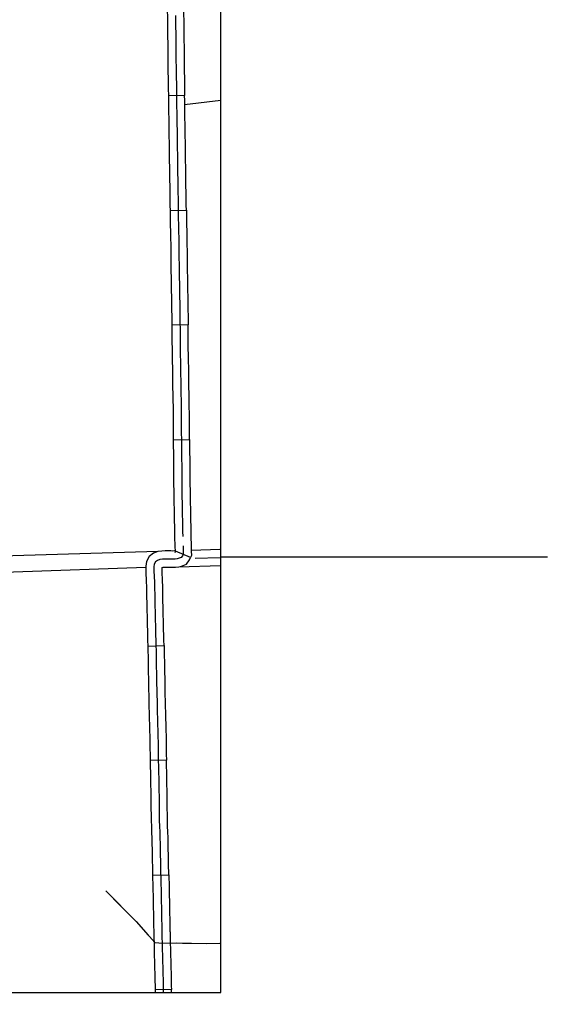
# Model space of a CAD drawing. Extents: x 1127717 to 1741049, y 2026793 to 2244711.
# Drawn here: x 1347778 to 1352643, y 2066677 to 2075639 of the extents above; entities that cross this region are included whole.
import ezdxf

# ---------------------------------------------------------------- set-up
doc = ezdxf.new("R2010")
doc.units = 0
for name, color, linetype in [('1', 7, 'Continuous'), ('31', 7, 'Continuous'), ('32', 7, 'Continuous'), ('43', 7, 'Continuous'), ('46', 7, 'Continuous')]:
    doc.layers.add(name, color=color, linetype=linetype)

msp = doc.modelspace()

# ---------------------------------------------------------------- linework, layer by layer
at = {"layer": '1'}
msp.add_line((1349634.2, 2070688.8), (1352643.1, 2070688.8), dxfattribs=at)
msp.add_lwpolyline([(1349634.2, 2111942.3), (1278362.7, 2111942.3), (1278362.7, 2066677.1), (1349634.2, 2066677.1)], close=True, dxfattribs=at)
at = {"layer": '31'}
for p, q in [((1349299.7, 2074937.5), (1349149.7, 2074935.1)), ((1349299.7, 2074937.5), (1349299.7, 2074937.5)), ((1349165.5, 2073879.4), (1349315.5, 2073881.4)), ((1349332.1, 2072825.4), (1349182.1, 2072823.7)), ((1349194.4, 2071768.1), (1349344.4, 2071769.2)), ((1349354.8, 2070685.1), (1349215.6, 2070741.1)), ((1349354.8, 2070685.1), (1349354.8, 2070685.1)), ((1348960.1, 2069868.5), (1349110.1, 2069871.7)), ((1349132.1, 2068816), (1348982.1, 2068812.7)), ((1349004.5, 2067756.8), (1349154.5, 2067760.4)), ((1349177.6, 2066704.3), (1349027.6, 2066701.4)), ((1349177.6, 2066704.3), (1349177.6, 2066704.3))]:
    msp.add_line(p, q, dxfattribs=at)
for points in [[(1349132.6, 2075916.5), (1349133.7, 2075898.9), (1349134.5, 2075878), (1349135.6, 2075854.1), (1349136.7, 2075828), (1349137.8, 2075799.9), (1349138.9, 2075770.5), (1349139.8, 2075739.9), (1349140.3, 2075707.6), (1349140.7, 2075673.4), (1349141.1, 2075637.7), (1349141.5, 2075600.4), (1349141.9, 2075561.7), (1349142.4, 2075521.5), (1349142.9, 2075479.9), (1349143.2, 2075463.2)], [(1349282.9, 2075921.1), (1349284.4, 2075884.3), (1349285.4, 2075860.6), (1349286.5, 2075834.2), (1349287.7, 2075805.8), (1349288.8, 2075775.5), (1349289.8, 2075743.2), (1349290.3, 2075709.6), (1349290.7, 2075675.2), (1349291.1, 2075639.3), (1349291.5, 2075602), (1349291.9, 2075563.4), (1349292.4, 2075523.3), (1349292.9, 2075482), (1349293.1, 2075465.3)], [(1349215.7, 2075674.3), (1349216.1, 2075638.5), (1349216.5, 2075601.2), (1349216.9, 2075562.5), (1349217.4, 2075522.4), (1349217.9, 2075481), (1349218.5, 2075438.1), (1349219, 2075393.9), (1349219.5, 2075348.3), (1349219.8, 2075301.5), (1349220.1, 2075253.4), (1349220.3, 2075204.1), (1349221.3, 2075153.8), (1349222.3, 2075102.5), (1349223.3, 2075050.2), (1349223.9, 2074997.3), (1349224.6, 2074943.9), (1349225.5, 2074890.1), (1349226.3, 2074836), (1349227.2, 2074781.9), (1349228.1, 2074727.6), (1349229, 2074672.7), (1349229.9, 2074617.7), (1349230.7, 2074562.4), (1349231.6, 2074506.7), (1349232.4, 2074450.4), (1349233, 2074393.7), (1349233.6, 2074336.6), (1349234.5, 2074279.2), (1349235.4, 2074221.7), (1349236.2, 2074163.8), (1349237.1, 2074105.6), (1349238.1, 2074046.8), (1349239, 2073987.6), (1349239.9, 2073927.9), (1349240.7, 2073867.9), (1349241.6, 2073807.7), (1349242.9, 2073747.1), (1349244.4, 2073686.3), (1349245.6, 2073625.4), (1349246.5, 2073564.6), (1349247.1, 2073503.9), (1349247.6, 2073443.2), (1349248.2, 2073382.7), (1349249.1, 2073322.3), (1349250.1, 2073262.2), (1349251, 2073202.6), (1349252.1, 2073143.3), (1349253.3, 2073084.2), (1349254.2, 2073025.1), (1349255, 2072965.8), (1349255.9, 2072906.4), (1349256.9, 2072847.1), (1349257.6, 2072787.6), (1349257.9, 2072728.1), (1349258.2, 2072668.5), (1349258.7, 2072609), (1349259.8, 2072549.5), (1349261.1, 2072490), (1349262.2, 2072430.5), (1349263, 2072370.9), (1349263.6, 2072311.2), (1349264.4, 2072251.3), (1349265.5, 2072191.2), (1349266.6, 2072131), (1349267.6, 2072070.7), (1349268.2, 2072010.5), (1349268.4, 2071950.4), (1349268.7, 2071890.4), (1349268.9, 2071830.4), (1349269.4, 2071770.3), (1349269.8, 2071710.2), (1349270.8, 2071650.5), (1349271.9, 2071591.1), (1349272.9, 2071532), (1349273.1, 2071473.2), (1349272.9, 2071414.7), (1349273.5, 2071356.6), (1349274.3, 2071298.8), (1349275.4, 2071241.5), (1349276.6, 2071185), (1349277.5, 2071129.8), (1349278.5, 2071075.6), (1349279.6, 2071022.8), (1349280.5, 2070971.8), (1349281.4, 2070923.2), (1349282.3, 2070877.5)], [(1349143.2, 2075463.2), (1349143.5, 2075437.2), (1349144, 2075393.1), (1349144.5, 2075347.7), (1349144.8, 2075301), (1349145.1, 2075253), (1349145.3, 2075203.2), (1349146.3, 2075152.3), (1349147.3, 2075101.1), (1349148.3, 2075049.1), (1349148.9, 2074996.4), (1349149.6, 2074942.8), (1349149.7, 2074935.1)], [(1349293.1, 2075465.3), (1349293.5, 2075439.1), (1349294, 2075394.7), (1349294.5, 2075348.9), (1349294.8, 2075301.9), (1349295.1, 2075253.8), (1349295.3, 2075205), (1349296.3, 2075155.2), (1349297.3, 2075103.9), (1349298.2, 2075051.4), (1349298.9, 2074998.3), (1349299.6, 2074945), (1349299.7, 2074937.5)], [(1349149.7, 2074935.1), (1349150.5, 2074888.9), (1349151.3, 2074834.9), (1349152.2, 2074780.7), (1349153.1, 2074726.3), (1349154, 2074671.5), (1349154.9, 2074616.5), (1349155.7, 2074561.2), (1349156.6, 2074505.5), (1349157.5, 2074449.5), (1349157.9, 2074407.6)], [(1349307.8, 2074409.1), (1349307.4, 2074451.3), (1349306.6, 2074507.8), (1349305.7, 2074563.6), (1349304.8, 2074618.8), (1349304, 2074674), (1349303.1, 2074728.8), (1349302.2, 2074783.2), (1349301.3, 2074837.2), (1349300.5, 2074891.3), (1349299.7, 2074937.5)], [(1349157.9, 2074407.6), (1349158, 2074392.9), (1349158.6, 2074335.6), (1349159.5, 2074278), (1349160.4, 2074220.5), (1349161.2, 2074162.7), (1349162.1, 2074104.4), (1349163.1, 2074045.6), (1349164, 2073986.4), (1349164.9, 2073926.9), (1349165.5, 2073879.4)], [(1349315.5, 2073881.4), (1349314.9, 2073929), (1349314, 2073988.7), (1349313.1, 2074048), (1349312.1, 2074106.8), (1349311.2, 2074164.9), (1349310.4, 2074222.8), (1349309.5, 2074280.4), (1349308.5, 2074337.6), (1349308, 2074394.4), (1349307.8, 2074409.1)], [(1349165.5, 2073879.4), (1349165.7, 2073866.9), (1349166.6, 2073806.3), (1349167.9, 2073745.3), (1349169.4, 2073684.6), (1349170.6, 2073624.1), (1349171.5, 2073563.6), (1349172.1, 2073503.2), (1349172.6, 2073442.6), (1349173.2, 2073381.8), (1349173.6, 2073351.4)], [(1349315.5, 2073881.4), (1349315.7, 2073869), (1349316.6, 2073809), (1349317.9, 2073748.8), (1349319.4, 2073687.9), (1349320.6, 2073626.7), (1349321.5, 2073565.5), (1349322.1, 2073504.6), (1349322.6, 2073443.9), (1349323.2, 2073383.6), (1349323.6, 2073353.6)], [(1349173.6, 2073351.4), (1349174.1, 2073321.1), (1349175.1, 2073261), (1349176, 2073201.3), (1349177.1, 2073141.8), (1349178.3, 2073082.9), (1349179.2, 2073024), (1349180, 2072964.7), (1349180.9, 2072905.2), (1349181.9, 2072846), (1349182.1, 2072823.7)], [(1349323.6, 2073353.6), (1349324.1, 2073323.5), (1349325, 2073263.4), (1349326, 2073203.9), (1349327.1, 2073144.8), (1349328.3, 2073085.5), (1349329.2, 2073026.1), (1349330, 2072966.9), (1349330.9, 2072907.6), (1349331.9, 2072848.1), (1349332.1, 2072825.4)], [(1349182.1, 2072823.7), (1349182.6, 2072787), (1349182.9, 2072727.7), (1349183.2, 2072667.9), (1349183.7, 2072608), (1349184.8, 2072548), (1349186.2, 2072488.5), (1349187.2, 2072429.3), (1349188, 2072370), (1349188.6, 2072310.3), (1349188.8, 2072295.6)], [(1349338.8, 2072297.6), (1349338.6, 2072312.1), (1349338, 2072371.8), (1349337.2, 2072431.6), (1349336.1, 2072491.6), (1349334.8, 2072551), (1349333.7, 2072609.9), (1349333.2, 2072669), (1349332.9, 2072728.5), (1349332.6, 2072788.3), (1349332.1, 2072825.4)], [(1349188.8, 2072295.6), (1349189.4, 2072250.1), (1349190.5, 2072189.9), (1349191.6, 2072129.8), (1349192.6, 2072069.8), (1349193.2, 2072009.9), (1349193.4, 2071950), (1349193.7, 2071890.1), (1349193.9, 2071830), (1349194.4, 2071769.7), (1349194.4, 2071768.1)], [(1349344.4, 2071769.2), (1349344.4, 2071770.8), (1349343.9, 2071830.8), (1349343.7, 2071890.7), (1349343.4, 2071950.7), (1349343.2, 2072011), (1349342.6, 2072071.7), (1349341.6, 2072132.3), (1349340.5, 2072192.6), (1349339.4, 2072252.4), (1349338.8, 2072297.6)], [(1349194.4, 2071768.1), (1349194.8, 2071709.3), (1349195.9, 2071649.2), (1349196.9, 2071589.8), (1349197.9, 2071531.2), (1349198.1, 2071473.2), (1349197.9, 2071414.4), (1349198.5, 2071355.7), (1349199.3, 2071297.5), (1349200.4, 2071240), (1349200.4, 2071239.1)], [(1349344.4, 2071769.2), (1349344.8, 2071711.2), (1349345.8, 2071651.8), (1349346.9, 2071592.4), (1349347.9, 2071532.7), (1349348.1, 2071473.2), (1349347.9, 2071414.9), (1349348.5, 2071357.5), (1349349.3, 2071300), (1349350.3, 2071243), (1349350.4, 2071242.3)], [(1349200.4, 2071239.1), (1349201.6, 2071183.6), (1349202.5, 2071128.4), (1349203.6, 2071074.1), (1349204.6, 2071021.4), (1349205.5, 2070970.5), (1349206.4, 2070921.8), (1349207.3, 2070875.5), (1349210.3, 2070787.6), (1349211.1, 2070738.9), (1349211.3, 2070730.3), (1349215.7, 2070741.1)], [(1349350.4, 2071242.3), (1349351.5, 2071186.4), (1349352.4, 2071131.1), (1349353.5, 2071077.1), (1349354.5, 2071024.1), (1349355.4, 2070973.2), (1349356.4, 2070924.7), (1349357.3, 2070879.5), (1349360.2, 2070791.5), (1349361.1, 2070741.4), (1349361.7, 2070702.3), (1349354.8, 2070685)], [(1349285.2, 2070789.6), (1349286.1, 2070740.1), (1349286.5, 2070716.3), (1349279.1, 2070697.8), (1349268.6, 2070683.8), (1349247.9, 2070676.1), (1349230.9, 2070670.7), (1349212.3, 2070668.7), (1349191.8, 2070668.4), (1349169.8, 2070669.1), (1349146.4, 2070669.3), (1349121.7, 2070669.3), (1349096.7, 2070668.6), (1349072.2, 2070665), (1349049.7, 2070656.7), (1349031.6, 2070642.3), (1349019.9, 2070622.7), (1349016.7, 2070598), (1349016.7, 2070561.5), (1349021.7, 2070455.4)], [(1349217.2, 2070745.1), (1349215.3, 2070744.5), (1349207.6, 2070743.6), (1349192.5, 2070743.4), (1349171.5, 2070744), (1349146.8, 2070744.3), (1349120.5, 2070744.3), (1349090.2, 2070743.4), (1349053.7, 2070738.1), (1349012.3, 2070722.9), (1348974.1, 2070692.3), (1348947.6, 2070647.9), (1348941.7, 2070602.9), (1348941.7, 2070559.7), (1348946.8, 2070452.3), (1348947.8, 2070421.4), (1348948.2, 2070396.9)], [(1349098.2, 2070399), (1349097.8, 2070425), (1349096.6, 2070458.4), (1349091.7, 2070563.2), (1349091.7, 2070592.1), (1349103.2, 2070593.7), (1349122.8, 2070594.3), (1349145.9, 2070594.3), (1349168.2, 2070594.1), (1349191.2, 2070593.3), (1349216.9, 2070593.7), (1349246.6, 2070597), (1349272.3, 2070605.2), (1349315.5, 2070621.2), (1349345, 2070660.8), (1349354.8, 2070685.1)], [(1349021.7, 2070455.4), (1349022.8, 2070423.2), (1349023.3, 2070387.7), (1349023.7, 2070350.8), (1349024.2, 2070312.7), (1349025, 2070273.1), (1349026, 2070232.3), (1349027, 2070190.5), (1349028.1, 2070147.7), (1349028.9, 2070104.1), (1349029.8, 2070059.7), (1349031.2, 2070014.4), (1349032.5, 2069968.1), (1349033.8, 2069920.8), (1349035.1, 2069872.5), (1349036.1, 2069823.4), (1349037.3, 2069773.7), (1349038.3, 2069723.7), (1349039, 2069673.5), (1349039.9, 2069623.1), (1349040.8, 2069572.3), (1349041.7, 2069520.8), (1349042.6, 2069468.7), (1349043.7, 2069416), (1349045.2, 2069362.7), (1349046.4, 2069308.9), (1349047.7, 2069254.8), (1349049.2, 2069200.4), (1349050.6, 2069145.7), (1349052, 2069091), (1349053.4, 2069036.1), (1349054.4, 2068981.1), (1349055.2, 2068925.9), (1349056, 2068870.5), (1349057.1, 2068815), (1349058.3, 2068759.3), (1349059.5, 2068703.6), (1349060.8, 2068648), (1349061.8, 2068592.4), (1349062.7, 2068536.9), (1349063.6, 2068481.5), (1349064.1, 2068426.3), (1349064.7, 2068371.3), (1349065.4, 2068316.5), (1349066.6, 2068262), (1349068.1, 2068208), (1349070.1, 2068154.3), (1349071.7, 2068100.9), (1349072.9, 2068047.9), (1349074.2, 2067995.2), (1349075.5, 2067942.7), (1349076.6, 2067890.1), (1349077.6, 2067837.5), (1349078.9, 2067784.7), (1349080.1, 2067731.5), (1349081, 2067678), (1349082.1, 2067624.3), (1349083.5, 2067570.2), (1349084.6, 2067515.8), (1349085.7, 2067461.3), (1349086.8, 2067406.6), (1349087.5, 2067351.7), (1349088.5, 2067296.6), (1349089.8, 2067241.3), (1349091.1, 2067185.8), (1349092.5, 2067130.4), (1349093.9, 2067074.9), (1349095.2, 2067019.2), (1349096.4, 2066963.3), (1349097.8, 2066907), (1349099.2, 2066850.2), (1349100.7, 2066792.7), (1349102, 2066734.7), (1349103.1, 2066677.1)], [(1349110.1, 2069871.7), (1349110.1, 2069874.3), (1349108.8, 2069922.9), (1349107.5, 2069970.2), (1349106.2, 2070016.6), (1349104.7, 2070061.6), (1349103.9, 2070105.6), (1349103, 2070149.4), (1349101.9, 2070192.3), (1349101, 2070234.1), (1349100, 2070274.8), (1349099.2, 2070313.9), (1349098.7, 2070351.7), (1349098.3, 2070388.6), (1349098.2, 2070399)], [(1348948.2, 2070396.9), (1348948.3, 2070386.8), (1348948.7, 2070350), (1348949.2, 2070311.4), (1348950, 2070271.5), (1348951, 2070230.6), (1348952, 2070188.7), (1348953.1, 2070146.1), (1348953.9, 2070102.7), (1348954.8, 2070057.7), (1348956.3, 2070012.1), (1348957.5, 2069966.1), (1348958.8, 2069918.8), (1348960.1, 2069870.7), (1348960.1, 2069868.5)], [(1348960.1, 2069868.5), (1348961.1, 2069821.7), (1348962.3, 2069772.1), (1348963.3, 2069722.5), (1348964, 2069672.4), (1348964.9, 2069621.8), (1348965.8, 2069571), (1348966.7, 2069519.5), (1348967.6, 2069467.2), (1348968.7, 2069414.1), (1348970.2, 2069360.8), (1348970.7, 2069340.5)], [(1349110.1, 2069871.7), (1349111.1, 2069825.1), (1349112.3, 2069775.4), (1349113.3, 2069725), (1349114, 2069674.7), (1349114.9, 2069624.4), (1349115.8, 2069573.6), (1349116.7, 2069522.1), (1349117.6, 2069470.1), (1349118.7, 2069417.8), (1349120.2, 2069364.6), (1349120.6, 2069343.9)], [(1348970.7, 2069340.5), (1348971.4, 2069307.2), (1348972.8, 2069252.8), (1348974.2, 2069198.4), (1348975.6, 2069143.8), (1348977.1, 2069089.1), (1348978.4, 2069034.5), (1348979.4, 2068979.9), (1348980.2, 2068924.8), (1348981, 2068869.2), (1348982.1, 2068813.4), (1348982.1, 2068812.7)], [(1349120.6, 2069343.9), (1349121.4, 2069310.7), (1349122.7, 2069256.7), (1349124.2, 2069202.3), (1349125.6, 2069147.7), (1349127, 2069092.9), (1349128.4, 2069037.8), (1349129.4, 2068982.4), (1349130.2, 2068927), (1349131, 2068871.8), (1349132.1, 2068816.5), (1349132.1, 2068816)], [(1348982.1, 2068812.7), (1348983.3, 2068757.6), (1348984.5, 2068701.9), (1348985.9, 2068646.4), (1348986.8, 2068591.2), (1348987.7, 2068535.7), (1348988.6, 2068480.6), (1348989.1, 2068425.5), (1348989.7, 2068370.4), (1348990.4, 2068315.3), (1348991, 2068284.8)], [(1349141, 2068288.1), (1349140.4, 2068317.8), (1349139.7, 2068372.1), (1349139.1, 2068427.1), (1349138.6, 2068482.5), (1349137.7, 2068538.1), (1349136.8, 2068593.7), (1349135.8, 2068649.5), (1349134.5, 2068705.3), (1349133.3, 2068760.9), (1349132.1, 2068816)], [(1348991, 2068284.8), (1348991.6, 2068260.1), (1348993.2, 2068205.6), (1348995.1, 2068151.8), (1348996.7, 2068098.9), (1348997.9, 2068046.1), (1348999.2, 2067993.3), (1349000.6, 2067941), (1349001.6, 2067888.6), (1349002.6, 2067835.8), (1349003.9, 2067782.9), (1349004.5, 2067756.8)], [(1349154.5, 2067760.4), (1349153.9, 2067786.4), (1349152.6, 2067839.1), (1349151.6, 2067891.6), (1349150.5, 2067944.4), (1349149.2, 2067997.1), (1349147.8, 2068049.7), (1349146.7, 2068102.9), (1349145, 2068156.8), (1349143.1, 2068210.4), (1349141.5, 2068263.9), (1349141, 2068288.1)], [(1349004.5, 2067756.8), (1349005.1, 2067730), (1349006.1, 2067676.7), (1349007.1, 2067622.6), (1349008.5, 2067568.4), (1349009.6, 2067514.3), (1349010.7, 2067459.8), (1349011.8, 2067405.4), (1349012.5, 2067350.6), (1349013.5, 2067295.1), (1349014.8, 2067239.5), (1349015.1, 2067228.9)], [(1349154.5, 2067760.4), (1349155.1, 2067733.1), (1349156, 2067679.4), (1349157.1, 2067626), (1349158.5, 2067571.9), (1349159.6, 2067517.3), (1349160.7, 2067462.8), (1349161.8, 2067407.9), (1349162.5, 2067352.9), (1349163.4, 2067298.2), (1349164.8, 2067243.1), (1349165, 2067232.5)], [(1349015.1, 2067228.9), (1349016.2, 2067184), (1349017.6, 2067128.5), (1349018.9, 2067073.1), (1349020.2, 2067017.5), (1349021.5, 2066961.5), (1349022.8, 2066905.2), (1349024.3, 2066848.3), (1349025.8, 2066790.9), (1349027, 2066733.2), (1349027.6, 2066701.4)], [(1349165, 2067232.5), (1349166.1, 2067187.7), (1349167.5, 2067132.3), (1349168.9, 2067076.6), (1349170.1, 2067020.9), (1349171.4, 2066965.1), (1349172.8, 2066908.9), (1349174.2, 2066852.1), (1349175.7, 2066794.6), (1349177, 2066736.2), (1349177.6, 2066704.3)], [(1349027.6, 2066701.4), (1349028.1, 2066677.1)], [(1349178.1, 2066677.1), (1349178.1, 2066677.7), (1349177.6, 2066704.3)]]:
    msp.add_lwpolyline(points, dxfattribs=at)
at = {"layer": '32'}
for points in [[(1349361.6, 2070750.6), (1349625.2, 2070759), (1349634.2, 2070759.4)], [(1349396.8, 2070676.7), (1349628.1, 2070684.1), (1349634.2, 2070684.3)], [(1349246.1, 2070596.9), (1349630.9, 2070609.1), (1349634.2, 2070609.3)]]:
    msp.add_lwpolyline(points, dxfattribs=at)
at = {"layer": '43'}
for points in [[(1349299, 2074857), (1349634.2, 2074895.8)], [(1349626.8, 2074895), (1349634.2, 2074895.8)], [(1348573.6, 2067615), (1348853.5, 2067330.4), (1349025.1, 2067138.4), (1349063.5, 2067136.1), (1349499.3, 2067129.4), (1349634.2, 2067131.7)], [(1348573.6, 2067615), (1348712.4, 2067473.8)], [(1348805, 2067379.7), (1348853.5, 2067330.4), (1348965.3, 2067205.3)], [(1349226.4, 2067133.6), (1349499.3, 2067129.4), (1349622.3, 2067131.5)]]:
    msp.add_lwpolyline(points, dxfattribs=at)
at = {"layer": '46'}
for points in [[(1349053.7, 2070738.1), (1347717.8, 2070699.6), (1346622.8, 2070682.5), (1345359, 2070642.5), (1344124.5, 2070611.1), (1343129.5, 2070588.3), (1342732.7, 2070582.4)], [(1348941.7, 2070592.2), (1347721.6, 2070549.6), (1346626.3, 2070532.5), (1345363.3, 2070492.6), (1344128.1, 2070461.2), (1343132.4, 2070438.4), (1342687.2, 2070431.7)]]:
    msp.add_lwpolyline(points, dxfattribs=at)

doc.saveas('drawing.dxf')
